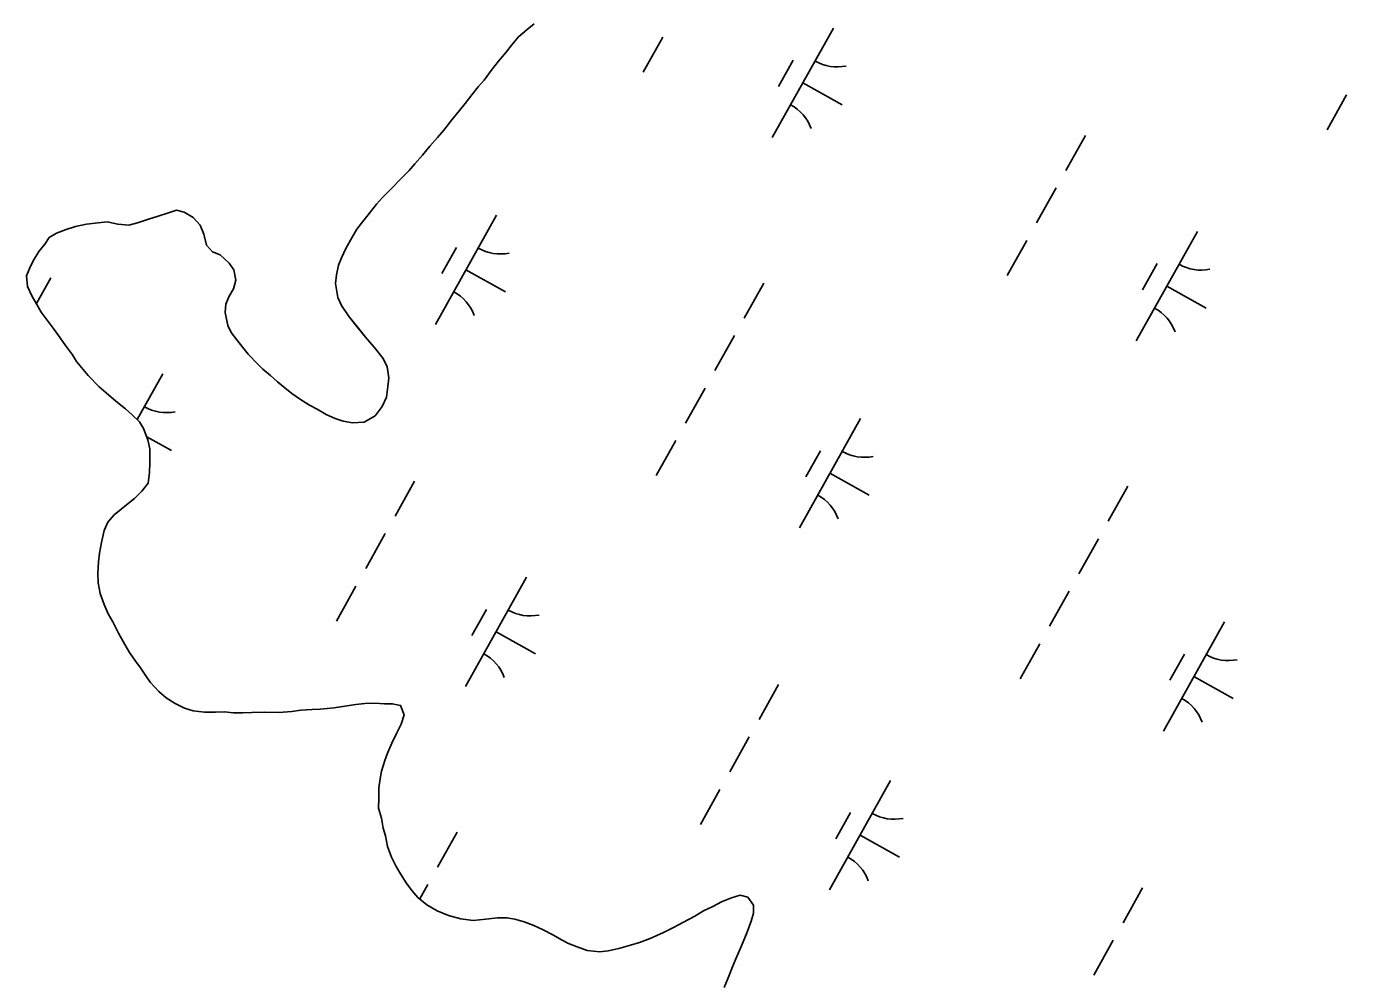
# Model space of a CAD drawing. Extents: x 3923531 to 3943530, y 207391 to 229799.
# Drawn here: x 3935102 to 3935631, y 212852 to 213232 of the extents above; entities that cross this region are included whole.
import ezdxf

# ---------------------------------------------------------------- set-up
doc = ezdxf.new("R2010")
doc.units = 0
for name, color, linetype in [('V-GRID-MAJR', 7, 'Continuous'), ('V-TOPO-SHOR', 7, 'Continuous'), ('V-WETL-SWMP', 7, 'Continuous')]:
    doc.layers.add(name, color=color, linetype=linetype)

msp = doc.modelspace()

# ---------------------------------------------------------------- linework, layer by layer
at = {"layer": 'V-GRID-MAJR'}
msp.add_spline([(3935779.93, 210874.81), (3935760.83, 211942.59), (3935652.4, 218002.59), (3935543.98, 224062.57), (3935501.82, 226418.85)], degree=3, dxfattribs=at)
at = {"layer": 'V-TOPO-SHOR'}
for points in [[(3935304.4, 213233.42), (3935301.56, 213231.14), (3935298.22, 213228.19), (3935295.54, 213225.08), (3935293.19, 213222.12), (3935290.17, 213218.52), (3935287.31, 213214.74), (3935284.46, 213210.96), (3935282.11, 213208.34), (3935279.59, 213205.06), (3935276.91, 213201.61), (3935274.56, 213198.83), (3935271.54, 213195.05), (3935268.35, 213190.95), (3935265.83, 213188), (3935262.82, 213184.56), (3935259.8, 213180.95), (3935256.78, 213177.5), (3935254.6, 213174.88), (3935250.75, 213171.12), (3935247.74, 213168.01), (3935243.89, 213164.08), (3935241.54, 213161.45), (3935238.19, 213157.19), (3935235.5, 213153.9), (3935233.65, 213151.44), (3935231.63, 213147.99), (3935229.43, 213144.04), (3935227.57, 213140.09), (3935226.38, 213137.12), (3935225.51, 213133.33), (3935225.14, 213129.85), (3935226.07, 213124.22), (3935227.53, 213121.05), (3935230.62, 213116.55), (3935234.21, 213112.04), (3935237.15, 213108.37), (3935240.58, 213104.36), (3935244.18, 213099.85), (3935245.79, 213096.52), (3935246.41, 213092.21), (3935246.04, 213088.74), (3935245.5, 213084.45), (3935243.8, 213080.66), (3935240.95, 213077.05), (3935236.61, 213074.45), (3935231.98, 213074.17), (3935228.18, 213074.87), (3935225.04, 213075.9), (3935221.42, 213077.59), (3935217.8, 213079.62), (3935214.84, 213081.31), (3935211.22, 213083.5), (3935207.77, 213085.85), (3935204.99, 213088.2), (3935202.03, 213090.55), (3935199.25, 213093.06), (3935196.13, 213095.58), (3935193.84, 213097.92), (3935190.24, 213101.61), (3935188.12, 213104.28), (3935185.83, 213107.28), (3935183.55, 213110.29), (3935182.25, 213113.11), (3935181.15, 213118.26), (3935181.35, 213121.56), (3935182.71, 213124.7), (3935184.4, 213127.65), (3935185.43, 213131.12), (3935184.65, 213135.26), (3935182.69, 213137.93), (3935179.09, 213141.29), (3935176.12, 213142.48), (3935173.67, 213145.15)], [(3935173.67, 213145.15), (3935172.56, 213149.47), (3935171.11, 213153.12), (3935168.33, 213156.13), (3935164.71, 213158.33), (3935161.74, 213159.02), (3935158.58, 213158.06), (3935154.43, 213156.62), (3935150.11, 213155.34), (3935146.13, 213154.06), (3935142.64, 213153.11), (3935138.34, 213153.49), (3935134.05, 213154.36), (3935129.24, 213153.92), (3935125.76, 213153.46), (3935121.45, 213152.51), (3935117.63, 213151.4), (3935113.81, 213149.95), (3935110.97, 213148.16), (3935109.12, 213145.53), (3935106.77, 213142.58), (3935104.58, 213138.8), (3935103.23, 213136), (3935101.87, 213132.87), (3935102.31, 213128.56), (3935103.93, 213124.9), (3935106.04, 213121.4), (3935107.67, 213118.4), (3935110.11, 213115.23), (3935112.89, 213111.4), (3935115.33, 213108.06), (3935117.45, 213105.05), (3935120.22, 213101.38), (3935121.85, 213098.72), (3935124.46, 213095.54), (3935126.42, 213093.04), (3935130.84, 213088.52), (3935134.61, 213085.33), (3935137.56, 213082.82), (3935141.34, 213079.8), (3935143.96, 213077.45), (3935146.91, 213074.61), (3935148.53, 213071.94), (3935150.31, 213067.45), (3935151.09, 213063.8), (3935151.03, 213058.34), (3935150.99, 213054.37), (3935150.44, 213050.07), (3935147.93, 213046.96), (3935144.92, 213044.01), (3935142.41, 213042.05), (3935139.57, 213039.76), (3935136.9, 213037.48), (3935134.38, 213034.52), (3935132.86, 213031.23), (3935131.81, 213026.44), (3935130.94, 213022.15), (3935130.57, 213018.68), (3935130.35, 213014.05), (3935130.48, 213010.4), (3935131.26, 213006.09), (3935132.86, 213001.77), (3935134.48, 212997.94), (3935136.26, 212994.78), (3935138.53, 212990.29), (3935141.13, 212985.79), (3935142.92, 212982.62), (3935145.03, 212979.46), (3935147.32, 212976.45), (3935149.43, 212973.28), (3935151.23, 212970.78), (3935154.66, 212966.94), (3935157.61, 212964.42), (3935161.23, 212962.23), (3935164.85, 212960.37), (3935168.31, 212959.34), (3935172.94, 212958.79), (3935177.24, 212958.74), (3935180.89, 212958.87), (3935184.36, 212958.5), (3935188.16, 212958.46), (3935191.81, 212958.58), (3935196.77, 212958.69), (3935202.57, 212958.63), (3935207.7, 212959.07), (3935211.35, 212959.53), (3935215.82, 212959.81), (3935218.97, 212959.94), (3935224.6, 212960.54), (3935228.91, 212961.16), (3935233.22, 212961.77), (3935236.87, 212962.23), (3935240.84, 212962.35), (3935244.65, 212962.14), (3935247.79, 212962.11), (3935251.09, 212961.41), (3935252.54, 212957.75), (3935251.34, 212953.96), (3935249.65, 212950.5), (3935247.62, 212946.38), (3935245.92, 212942.43)], [(3935245.92, 212942.43), (3935244.89, 212939.46), (3935243.52, 212935.18), (3935242.99, 212932.2), (3935242.46, 212928.57), (3935242.41, 212924.26), (3935242.37, 212920.46), (3935243.48, 212916.47), (3935244.1, 212912.49), (3935245.06, 212909.34), (3935245.84, 212905.19), (3935247.45, 212900.87), (3935249.39, 212897.21), (3935251.02, 212894.21), (3935253.29, 212890.71), (3935255.58, 212887.54), (3935258.03, 212884.86), (3935261.64, 212881.85), (3935265.75, 212879.48), (3935270.2, 212877.61), (3935275.15, 212876.24), (3935280.11, 212875.68), (3935285.08, 212876.13), (3935289.72, 212876.74), (3935293.53, 212876.69), (3935296.66, 212876.16), (3935300.46, 212875.13), (3935304.25, 212873.6), (3935307.71, 212872.07), (3935312.15, 212869.7), (3935315.27, 212867.85), (3935318.08, 212866.49), (3935321.53, 212865.13), (3935325.49, 212863.6), (3935330.62, 212863.05), (3935333.93, 212863.51), (3935338.24, 212864.45), (3935342.89, 212865.72), (3935346.38, 212866.84), (3935350.7, 212868.45), (3935356.02, 212870.88), (3935360.02, 212872.82), (3935364.01, 212874.93), (3935368.51, 212877.36), (3935372.01, 212879.47), (3935375.67, 212881.25), (3935379.17, 212883.04), (3935383.15, 212884.65), (3935386.64, 212885.77), (3935389.61, 212884.91), (3935391.9, 212881.74), (3935391.86, 212878.59), (3935391, 212875.29), (3935389.12, 212870.35), (3935386.74, 212864.58), (3935384.87, 212860.3), (3935383.52, 212857.17), (3935381.81, 212852.72), (3935380.28, 212848.93)]]:
    msp.add_lwpolyline(points, dxfattribs=at)
at = {"layer": 'V-WETL-SWMP'}
for p, q in [((3935423.8, 213231.68), (3935399.42, 213188.03)), ((3935355.71, 213228.14), (3935347.91, 213214.17)), ((3935407.8, 213218.86), (3935401.95, 213208.38)), ((3935411.61, 213209.86), (3935427.32, 213201.08)), ((3935628.55, 213205.11), (3935620.75, 213191.14)), ((3935524.34, 213188.92), (3935516.53, 213174.95)), ((3935512.63, 213167.97), (3935504.83, 213154)), ((3935289.4, 213157.03), (3935265.01, 213113.38)), ((3935500.93, 213147.02), (3935493.12, 213133.05)), ((3935569.02, 213150.56), (3935544.63, 213106.91)), ((3935273.39, 213144.21), (3935267.54, 213133.73)), ((3935553.01, 213137.73), (3935547.16, 213127.26)), ((3935111.52, 213132.09), (3935105.79, 213121.83)), ((3935277.2, 213135.21), (3935292.92, 213126.43)), ((3935396.06, 213130), (3935388.26, 213116.03)), ((3935556.82, 213128.73), (3935572.54, 213119.95)), ((3935384.36, 213109.05), (3935376.55, 213095.08)), ((3935156.2, 213093.72), (3935146, 213075.48)), ((3935372.65, 213088.1), (3935364.85, 213074.13)), ((3935140.19, 213080.9), (3935140.12, 213080.77)), ((3935434.61, 213075.91), (3935410.22, 213032.26)), ((3935149.84, 213068.64), (3935159.72, 213063.12)), ((3935360.95, 213067.15), (3935353.14, 213053.18)), ((3935418.61, 213063.09), (3935412.76, 213052.61)), ((3935422.42, 213054.08), (3935438.13, 213045.31)), ((3935256.73, 213050.96), (3935248.93, 213036.99)), ((3935541.27, 213048.88), (3935533.47, 213034.91)), ((3935245.03, 213030.01), (3935237.22, 213016.04)), ((3935529.57, 213027.93), (3935521.77, 213013.96)), ((3935233.32, 213009.06), (3935225.52, 212995.09)), ((3935301.41, 213012.6), (3935277.02, 212968.95)), ((3935517.86, 213006.97), (3935510.06, 212993.01)), ((3935285.41, 212999.77), (3935279.56, 212989.3)), ((3935579.82, 212994.79), (3935555.44, 212951.13)), ((3935289.22, 212990.77), (3935304.93, 212981.99)), ((3935506.16, 212986.02), (3935498.36, 212972.05)), ((3935563.82, 212981.96), (3935557.97, 212971.48)), ((3935567.63, 212972.96), (3935583.35, 212964.18)), ((3935401.95, 212969.84), (3935394.14, 212955.87)), ((3935390.24, 212948.89), (3935382.44, 212934.92)), ((3935446.62, 212931.47), (3935422.24, 212887.82)), ((3935378.54, 212927.93), (3935370.73, 212913.97)), ((3935430.62, 212918.65), (3935424.77, 212908.17)), ((3935273.67, 212910.92), (3935265.86, 212896.95)), ((3935434.43, 212909.65), (3935450.14, 212900.87)), ((3935261.96, 212889.97), (3935258.77, 212884.25)), ((3935547.16, 212888.71), (3935539.36, 212874.75)), ((3935535.45, 212867.76), (3935527.65, 212853.79))]:
    msp.add_line(p, q, dxfattribs=at)
for points in [[(3935173.67, 213145.15), (3935176.12, 213142.48), (3935179.09, 213141.29), (3935182.69, 213137.93), (3935184.65, 213135.27), (3935185.43, 213131.12), (3935184.4, 213127.65), (3935182.71, 213124.69), (3935181.35, 213121.56), (3935181.15, 213118.26), (3935182.25, 213113.11), (3935183.55, 213110.29), (3935185.83, 213107.28), (3935188.12, 213104.28), (3935190.24, 213101.61), (3935193.84, 213097.92), (3935196.13, 213095.58), (3935199.25, 213093.06), (3935202.03, 213090.55), (3935204.99, 213088.2), (3935207.77, 213085.85), (3935211.22, 213083.5), (3935214.84, 213081.31), (3935217.8, 213079.62), (3935221.42, 213077.59), (3935225.04, 213075.9), (3935228.18, 213074.87), (3935231.98, 213074.17), (3935236.61, 213074.45), (3935240.95, 213077.05), (3935243.8, 213080.66), (3935245.5, 213084.45), (3935246.04, 213088.74), (3935246.41, 213092.21), (3935245.79, 213096.52), (3935244.18, 213099.85), (3935240.58, 213104.36), (3935237.15, 213108.37), (3935234.21, 213112.05), (3935230.62, 213116.55), (3935227.53, 213121.06), (3935226.07, 213124.22), (3935225.14, 213129.85), (3935225.51, 213133.33), (3935226.38, 213137.12), (3935227.57, 213140.09), (3935229.43, 213144.04), (3935231.63, 213147.99), (3935233.65, 213151.44), (3935235.5, 213153.9), (3935238.19, 213157.19), (3935241.54, 213161.45), (3935243.89, 213164.08), (3935247.74, 213168.01), (3935250.75, 213171.12), (3935254.6, 213174.88), (3935256.78, 213177.51), (3935259.8, 213180.95), (3935262.82, 213184.56), (3935265.83, 213188), (3935268.35, 213190.95), (3935271.54, 213195.05), (3935274.56, 213198.83), (3935276.91, 213201.61), (3935279.59, 213205.06), (3935282.11, 213208.34), (3935284.46, 213210.96), (3935287.31, 213214.74), (3935290.17, 213218.52), (3935293.19, 213222.12), (3935295.54, 213225.08), (3935298.22, 213228.19), (3935301.56, 213231.14), (3935304.4, 213233.42)], [(3935107.67, 213118.4), (3935106.04, 213121.4), (3935103.93, 213124.9), (3935102.31, 213128.56), (3935101.87, 213132.87), (3935103.23, 213136), (3935104.58, 213138.8), (3935106.77, 213142.58), (3935109.12, 213145.53), (3935110.97, 213148.16), (3935113.81, 213149.95), (3935117.63, 213151.4), (3935121.45, 213152.51), (3935125.76, 213153.46), (3935129.24, 213153.92), (3935134.05, 213154.36), (3935138.34, 213153.49), (3935142.64, 213153.11), (3935146.13, 213154.06), (3935150.11, 213155.34), (3935154.43, 213156.62), (3935158.58, 213158.06), (3935161.74, 213159.02), (3935164.71, 213158.33), (3935168.33, 213156.13), (3935171.11, 213153.12), (3935172.56, 213149.47), (3935173.67, 213145.15)], [(3935304.25, 212873.6), (3935300.46, 212875.13), (3935296.66, 212876.16), (3935293.52, 212876.7), (3935289.72, 212876.74), (3935285.08, 212876.13), (3935280.11, 212875.68), (3935275.15, 212876.24), (3935270.2, 212877.61), (3935265.75, 212879.48), (3935261.64, 212881.85), (3935258.03, 212884.86), (3935255.58, 212887.54), (3935253.29, 212890.71), (3935251.02, 212894.21), (3935249.39, 212897.21), (3935247.45, 212900.87), (3935245.84, 212905.19), (3935245.06, 212909.34), (3935244.1, 212912.49), (3935243.48, 212916.47), (3935242.37, 212920.46), (3935242.41, 212924.26), (3935242.46, 212928.57), (3935242.99, 212932.2), (3935243.52, 212935.17), (3935244.89, 212939.46), (3935245.92, 212942.43), (3935247.62, 212946.38), (3935249.65, 212950.5), (3935251.34, 212953.96), (3935252.54, 212957.75), (3935251.09, 212961.41), (3935247.79, 212962.11), (3935244.65, 212962.14), (3935240.84, 212962.35), (3935236.87, 212962.23), (3935233.22, 212961.77), (3935228.91, 212961.15), (3935224.6, 212960.54), (3935218.97, 212959.94), (3935215.82, 212959.81), (3935211.35, 212959.53), (3935207.7, 212959.07), (3935202.57, 212958.63), (3935196.77, 212958.7), (3935191.81, 212958.58), (3935188.17, 212958.46), (3935184.36, 212958.5), (3935180.89, 212958.87), (3935177.25, 212958.74), (3935172.94, 212958.79), (3935168.31, 212959.34), (3935164.85, 212960.37), (3935161.23, 212962.23), (3935157.61, 212964.42), (3935154.66, 212966.94), (3935151.23, 212970.78), (3935149.43, 212973.29), (3935147.32, 212976.45), (3935145.03, 212979.46), (3935142.92, 212982.62), (3935141.13, 212985.79), (3935138.53, 212990.29), (3935136.26, 212994.78), (3935134.48, 212997.95), (3935132.86, 213001.77), (3935131.26, 213006.09), (3935130.48, 213010.4), (3935130.35, 213014.05), (3935130.57, 213018.68), (3935130.94, 213022.15), (3935131.81, 213026.44), (3935132.86, 213031.23), (3935134.38, 213034.52), (3935136.9, 213037.48), (3935139.57, 213039.76), (3935142.41, 213042.05), (3935144.92, 213044.01), (3935147.93, 213046.96), (3935150.44, 213050.07), (3935150.99, 213054.37), (3935151.03, 213058.34), (3935151.09, 213063.8), (3935150.3, 213067.45), (3935148.53, 213071.94), (3935146.91, 213074.61), (3935143.96, 213077.45), (3935141.34, 213079.8), (3935137.56, 213082.82), (3935134.61, 213085.33), (3935130.84, 213088.52), (3935126.42, 213093.04), (3935124.46, 213095.54), (3935121.85, 213098.72), (3935120.22, 213101.38), (3935117.45, 213105.05), (3935115.33, 213108.06), (3935112.89, 213111.39), (3935110.11, 213115.23), (3935107.67, 213118.4)], [(3935380.28, 212848.93), (3935381.81, 212852.72), (3935383.51, 212857.17), (3935384.87, 212860.3), (3935386.74, 212864.58), (3935389.12, 212870.35), (3935391, 212875.29), (3935391.86, 212878.59), (3935391.9, 212881.74), (3935389.61, 212884.91), (3935386.64, 212885.77), (3935383.16, 212884.65), (3935379.17, 212883.04), (3935375.67, 212881.25), (3935372.01, 212879.47), (3935368.51, 212877.36), (3935364.01, 212874.93), (3935360.02, 212872.82), (3935356.02, 212870.88), (3935350.7, 212868.45), (3935346.38, 212866.84), (3935342.89, 212865.72), (3935338.24, 212864.45), (3935333.93, 212863.51), (3935330.62, 212863.05), (3935325.49, 212863.6), (3935321.54, 212865.13), (3935318.07, 212866.49), (3935315.27, 212867.85), (3935312.15, 212869.7), (3935307.71, 212872.07), (3935304.25, 212873.6)]]:
    msp.add_lwpolyline(points, dxfattribs=at)
for centre, start, end in [((3935425.29, 213233.85), 240.0381, 281.5817), ((3935398.35, 213185.63), 20.0381, 61.5817), ((3935290.88, 213159.21), 240.0381, 281.5817), ((3935570.5, 213152.73), 240.0381, 281.5817), ((3935263.94, 213110.98), 20.0381, 61.5817), ((3935543.56, 213104.5), 20.0381, 61.5817), ((3935157.68, 213095.89), 240.0381, 281.5817), ((3935436.1, 213078.08), 240.0381, 281.5817), ((3935409.15, 213029.85), 20.0381, 61.5817), ((3935302.9, 213014.77), 240.0381, 281.5817), ((3935275.95, 212966.54), 20.0381, 61.5817), ((3935581.31, 212996.96), 240.0381, 281.5817), ((3935554.37, 212948.73), 20.0381, 61.5817), ((3935448.11, 212933.64), 240.0381, 281.5817), ((3935421.17, 212885.42), 20.0381, 61.5817)]:
    msp.add_arc(centre, 17.62, start, end, dxfattribs=at)

doc.saveas('drawing.dxf')
